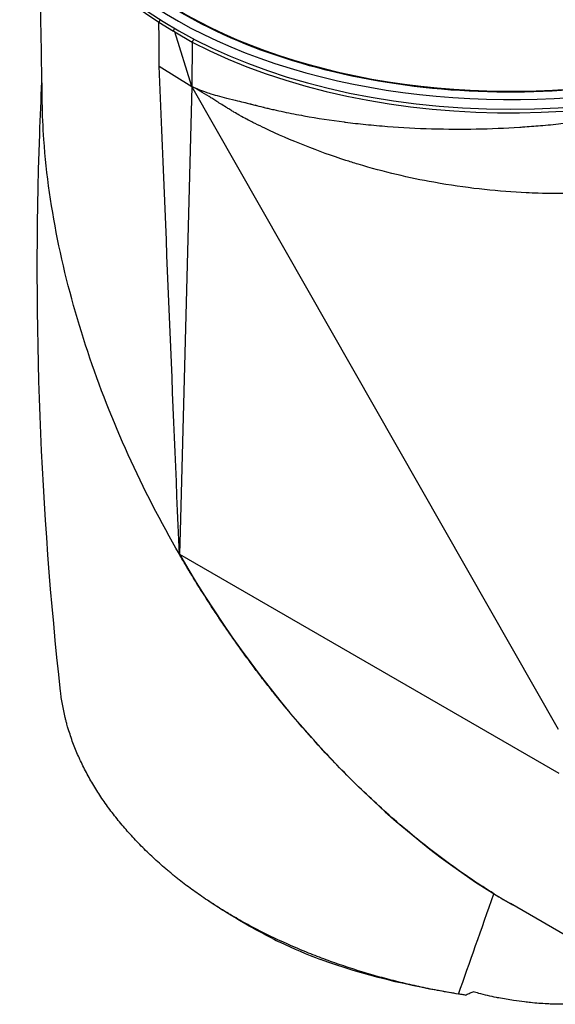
# Model space of a CAD drawing. Header units: millimetres. Extents: x 0 to 4378, y 0 to 2376.
# Tile 269 of 299: x 2697 to 2741, y 1863 to 1945. Entities that reach past the tile are written whole.
import ezdxf

# ---------------------------------------------------------------- set-up
doc = ezdxf.new("R2010")
doc.units = ezdxf.units.MM
doc.header["$LTSCALE"] = 0.2
doc.layers.add('01_Object Line', color=4, linetype='Continuous')

# ---------------------------------------------------------------- blocks, each defined once
blk = doc.blocks.new('A$Ce83b9b79')
for p, q in [((89.079, 925.607), (88.969, 925.424)), ((88.969, 925.424), (90.188, 924.664)), ((90.188, 924.664), (90.253, 924.895)), ((90.283, 924.601), (90.188, 924.664)), ((91.717, 920.069), (90.283, 924.601)), ((90.283, 924.601), (91.745, 923.757)), ((91.745, 923.757), (91.717, 920.069)), ((88.997, 921.764), (91.717, 920.069)), ((91.717, 920.069), (90.725, 882.986)), ((122.248, 866.483), (91.717, 920.069)), ((118.321, 916.631), (118.321, 916.631)), ((118.405, 916.636), (118.405, 916.636)), ((118.5, 916.641), (118.5, 916.641)), ((118.764, 916.657), (118.764, 916.657)), ((118.845, 916.662), (118.845, 916.662)), ((118.878, 916.664), (118.878, 916.664)), ((119.288, 916.69), (119.288, 916.69)), ((119.87, 916.731), (119.87, 916.731)), ((121.734, 916.892), (121.734, 916.892)), ((118.558, 911.263), (118.558, 911.263)), ((118.95, 911.239), (118.95, 911.239)), ((119.013, 911.235), (119.013, 911.235)), ((119.086, 911.23), (119.086, 911.23)), ((119.86, 911.192), (119.86, 911.192)), ((90.725, 882.986), (90.674, 881.091)), ((90.674, 881.091), (122.282, 862.842)), ((130.359, 844.989), (118.252, 851.979))]:
    blk.add_line(p, q)
for centre, major_axis, ratio, start_param, end_param in [((118.252, 941.757), (39.476, 0), 0.57735, 3.037675, 6.500248), ((118.252, 941.92), (-38.55, 0), 0.57735, 0.043651, 2.343224), ((118.252, 940.94), (39.45, 0), 0.57735, 3.16011, 6.264668), ((118.252, 940.693), (-39.537, 0), 0.57735, 0.836007, 2.343548), ((118.252, 936.776), (-38.1, 0), 0.57735, 0.977675, 0.983568), ((118.252, 897.013), (-27.577, 47.765), 0.57735, 1.570796, 2.356194), ((246.342, 1250.811), (-142.139, -431.871), 0.008169, 0.348066, 0.401324)]:
    blk.add_ellipse(centre, major_axis=major_axis, ratio=ratio, start_param=start_param, end_param=end_param)
for points, knots in [([(145.113, 925.887), (142.159, 924.226), (138.744, 922.842), (131.336, 920.768), (127.345, 920.078), (119.191, 919.459), (115.029, 919.53), (106.953, 920.426), (103.04, 921.251), (95.858, 923.573), (92.59, 925.071), (87.03, 928.59), (84.738, 930.613), (81.375, 934.977), (80.3, 937.319), (79.82, 940.12), (79.769, 940.536), (79.738, 940.953)], [0.012991, 0.012991, 0.012991, 0.012991, 0.333872, 0.333872, 0.654636, 0.654636, 0.975289, 0.975289, 1.295953, 1.295953, 1.616747, 1.616747, 1.937612, 1.937612, 2.257496, 2.257496, 2.313191, 2.313191, 2.313191, 2.313191]), ([(78.884, 939.467), (78.935, 938.905), (79.022, 938.344), (79.768, 934.956), (81.304, 932.224), (85.149, 928.174), (86.926, 926.731), (88.969, 925.424)], [-3.288444, -3.288444, -3.288444, -3.288444, -2.995361, -2.995361, -1.514872, -1.514872, -0.595706, -0.595706, -0.595706, -0.595706]), ([(91.717, 920.069), (91.891, 919.986), (92.08, 919.902), (92.285, 919.819), (92.491, 919.735), (92.712, 919.652), (92.951, 919.57), (93.014, 919.549), (93.077, 919.527), (93.142, 919.506), (93.573, 919.365), (94.056, 919.226), (94.596, 919.095), (94.606, 919.092), (94.615, 919.09), (94.625, 919.088), (94.928, 919.014), (95.256, 918.937), (95.507, 918.878), (95.765, 918.817), (95.976, 918.767), (96.138, 918.726), (96.146, 918.724), (96.154, 918.722), (96.161, 918.72), (96.223, 918.704), (96.243, 918.699), (96.313, 918.68), (96.377, 918.663), (96.457, 918.642), (96.553, 918.617), (96.573, 918.611), (96.595, 918.605), (96.617, 918.6), (96.713, 918.574), (96.823, 918.546), (96.948, 918.514), (97.149, 918.462), (97.387, 918.402), (97.664, 918.335), (97.694, 918.327), (97.722, 918.321), (97.748, 918.314), (97.912, 918.275), (97.993, 918.256), (98.114, 918.227), (98.253, 918.195), (98.392, 918.163), (98.532, 918.131), (98.811, 918.068), (99.09, 918.007), (99.37, 917.948), (99.929, 917.831), (100.49, 917.721), (101.051, 917.619), (102.172, 917.416), (103.293, 917.245), (104.407, 917.103), (104.441, 917.098), (104.475, 917.094), (104.51, 917.089), (105.041, 917.022), (105.632, 916.955), (106.198, 916.897), (106.801, 916.835), (107.406, 916.781), (108.014, 916.734), (109.229, 916.641), (110.453, 916.577), (111.68, 916.542), (111.708, 916.541), (111.736, 916.54), (111.764, 916.539), (114.19, 916.473), (116.625, 916.52), (119.028, 916.673), (119.104, 916.678), (119.178, 916.683), (119.252, 916.688), (119.77, 916.722), (120.245, 916.759), (120.744, 916.801), (121.314, 916.85), (121.886, 916.905), (122.461, 916.966), (123.61, 917.089), (124.767, 917.238), (125.928, 917.416), (126.186, 917.455), (126.443, 917.496), (126.701, 917.538), (128.769, 917.876), (130.843, 918.303), (132.892, 918.828), (133.21, 918.91), (133.527, 918.993), (133.844, 919.08), (136.096, 919.693), (138.309, 920.425), (140.428, 921.281), (142.327, 922.048), (144.157, 922.917), (145.856, 923.875)], [0, 0, 0, 0, 0.015625, 0.015625, 0.015625, 0.03125, 0.03125, 0.03125, 0.0353433, 0.0353433, 0.0353433, 0.0625, 0.0625, 0.0625, 0.0629801, 0.0629801, 0.0629801, 0.078125, 0.078125, 0.078125, 0.09375, 0.09375, 0.09375, 0.094517, 0.094517, 0.094517, 0.1015625, 0.1015625, 0.1015625, 0.1079859, 0.1079859, 0.1079859, 0.109375, 0.109375, 0.109375, 0.11536, 0.11536, 0.11536, 0.125, 0.125, 0.125, 0.1260567, 0.1260567, 0.1260567, 0.1328125, 0.1328125, 0.1328125, 0.140625, 0.140625, 0.140625, 0.15625, 0.15625, 0.15625, 0.1875, 0.1875, 0.1875, 0.25, 0.25, 0.25, 0.2519067, 0.2519067, 0.2519067, 0.28125, 0.28125, 0.28125, 0.3125, 0.3125, 0.3125, 0.375, 0.375, 0.375, 0.3764251, 0.3764251, 0.3764251, 0.5, 0.5, 0.5, 0.5038945, 0.5038945, 0.5038945, 0.53125, 0.53125, 0.53125, 0.5625, 0.5625, 0.5625, 0.625, 0.625, 0.625, 0.6388536, 0.6388536, 0.6388536, 0.75, 0.75, 0.75, 0.7672561, 0.7672561, 0.7672561, 0.8899798, 0.8899798, 0.8899798, 1, 1, 1, 1]), ([(91.745, 923.757), (91.746, 923.758), (91.746, 923.759), (91.747, 923.76), (91.799, 923.853), (91.842, 923.93), (91.882, 924)], [-0.0003721, -0.0003721, -0.0003721, -0.0003721, 0, 0, 0, 0.03201496, 0.03201496, 0.03201496, 0.03201496]), ([(80.773, 869.663), (79.114, 884.678), (78.469, 900.357), (79.085, 917.539), (79.148, 919.001), (79.221, 920.464)], [0, 0, 0, 0, 5.74899, 5.74899, 6.283413, 6.283413, 6.283413, 6.283413]), ([(148.137, 917.439), (147.275, 916.942), (146.334, 916.447), (145.31, 915.963), (144.797, 915.72), (144.264, 915.48), (143.709, 915.244), (143.431, 915.126), (143.148, 915.009), (142.86, 914.894), (142.716, 914.836), (142.57, 914.778), (142.423, 914.721), (142.276, 914.664), (142.098, 914.596), (141.978, 914.551), (141.496, 914.37), (140.972, 914.181), (140.403, 913.989), (140.118, 913.893), (139.822, 913.797), (139.514, 913.699), (139.36, 913.65), (139.204, 913.602), (139.044, 913.553), (138.964, 913.528), (138.883, 913.504), (138.802, 913.48), (138.721, 913.455), (138.607, 913.422), (138.556, 913.406), (138.143, 913.285), (137.64, 913.142), (137.042, 912.985), (136.743, 912.907), (136.42, 912.825), (136.072, 912.741), (135.725, 912.657), (135.383, 912.577), (134.955, 912.482), (134.097, 912.294), (133.351, 912.151), (132.725, 912.04), (132.178, 911.943), (131.723, 911.87), (131.363, 911.815), (131.312, 911.807), (131.299, 911.805), (131.215, 911.793), (129.881, 911.592), (128.649, 911.452), (127.378, 911.346), (126.106, 911.24), (124.816, 911.174), (123.514, 911.15), (122.538, 911.132), (121.554, 911.138), (120.565, 911.168), (120.236, 911.178), (119.856, 911.193), (119.575, 911.206), (117.328, 911.312), (114.928, 911.551), (112.407, 911.981), (112.229, 912.012), (112.05, 912.043), (111.871, 912.075), (109.83, 912.443), (107.715, 912.938), (105.555, 913.589), (105.219, 913.69), (104.832, 913.811), (104.544, 913.904), (103.393, 914.274), (102.251, 914.684), (101.124, 915.13), (99.996, 915.577), (98.857, 916.073), (97.789, 916.581), (97.523, 916.708), (97.257, 916.837), (96.993, 916.968), (96.86, 917.034), (96.729, 917.1), (96.597, 917.166), (96.531, 917.2), (96.466, 917.233), (96.4, 917.267), (96.334, 917.301), (96.229, 917.355), (96.203, 917.369), (96.103, 917.422), (95.922, 917.52), (95.662, 917.669), (95.532, 917.744), (95.383, 917.832), (95.214, 917.933), (95.129, 917.983), (95.04, 918.037), (94.945, 918.094), (94.851, 918.151), (94.727, 918.227), (94.648, 918.276), (94.333, 918.471), (94.05, 918.649), (93.8, 918.806), (93.675, 918.885), (93.558, 918.958), (93.449, 919.027), (93.34, 919.095), (93.277, 919.135), (93.146, 919.216), (92.884, 919.378), (92.634, 919.531), (92.396, 919.674), (92.158, 919.816), (91.932, 919.948), (91.717, 920.069)], [0, 0, 0, 0, 0.0625, 0.0625, 0.0625, 0.09375, 0.09375, 0.09375, 0.109375, 0.109375, 0.109375, 0.117188, 0.117188, 0.117188, 0.125, 0.125, 0.125, 0.15625, 0.15625, 0.15625, 0.171875, 0.171875, 0.171875, 0.179688, 0.179688, 0.179688, 0.183594, 0.183594, 0.183594, 0.1875, 0.1875, 0.1875, 0.21875, 0.21875, 0.21875, 0.234375, 0.234375, 0.234375, 0.25, 0.25, 0.25, 0.28125, 0.28125, 0.28125, 0.308594, 0.308594, 0.308594, 0.3125, 0.3125, 0.3125, 0.375, 0.375, 0.375, 0.4375, 0.4375, 0.4375, 0.484375, 0.484375, 0.484375, 0.5, 0.5, 0.5, 0.625, 0.625, 0.625, 0.633846, 0.633846, 0.633846, 0.734375, 0.734375, 0.734375, 0.75, 0.75, 0.75, 0.8125, 0.8125, 0.8125, 0.875, 0.875, 0.875, 0.890625, 0.890625, 0.890625, 0.898438, 0.898438, 0.898438, 0.902344, 0.902344, 0.902344, 0.90625, 0.90625, 0.90625, 0.921875, 0.921875, 0.921875, 0.929688, 0.929688, 0.929688, 0.933594, 0.933594, 0.933594, 0.9375, 0.9375, 0.9375, 0.953125, 0.953125, 0.953125, 0.960938, 0.960938, 0.960938, 0.96875, 0.96875, 0.96875, 0.984375, 0.984375, 0.984375, 1, 1, 1, 1]), ([(90.672, 881.09), (87.571, 886.456), (84.975, 892.154), (81.103, 903.775), (79.798, 909.771), (79.308, 916.699), (79.264, 917.729), (79.248, 918.735)], [0.000404, 0.000404, 0.000404, 0.000404, 1.859728, 1.859728, 3.713839, 3.713839, 4.046526, 4.046526, 4.046526, 4.046526]), ([(116.875, 852.802), (116.249, 853.189), (115.628, 853.59), (114.399, 854.418), (113.79, 854.845), (112.584, 855.723), (111.987, 856.175), (110.806, 857.1), (110.221, 857.575), (109.066, 858.544), (108.494, 859.039), (107.364, 860.05), (106.806, 860.565), (105.702, 861.613), (105.158, 862.147), (104.082, 863.231), (103.551, 863.782), (102.503, 864.9), (101.986, 865.467), (100.456, 867.192), (99.465, 868.372), (98.263, 869.881), (98.024, 870.185), (97.551, 870.795), (97.315, 871.102), (96.85, 871.719), (96.618, 872.029), (96.16, 872.652), (95.932, 872.966), (95.481, 873.595), (95.257, 873.911), (94.814, 874.546), (94.594, 874.866), (94.159, 875.506), (93.943, 875.828), (93.515, 876.475), (93.303, 876.799), (92.673, 877.777), (92.26, 878.435), (91.654, 879.428), (91.454, 879.761), (91.157, 880.262), (91.058, 880.428), (90.864, 880.761), (90.768, 880.925), (90.673, 881.09)], [0, 0, 0, 0, 0.0204082, 0.0204082, 0.0408163, 0.0408163, 0.0612245, 0.0612245, 0.0816327, 0.0816327, 0.1020408, 0.1020408, 0.122449, 0.122449, 0.1428571, 0.1428571, 0.1632653, 0.1632653, 0.1836735, 0.1836735, 0.2244898, 0.2244898, 0.2346939, 0.2346939, 0.244898, 0.244898, 0.255102, 0.255102, 0.2653061, 0.2653061, 0.2755102, 0.2755102, 0.2857143, 0.2857143, 0.2959184, 0.2959184, 0.3061224, 0.3061224, 0.3265306, 0.3265306, 0.3367347, 0.3367347, 0.3418367, 0.3418367, 0.3468474, 0.3468474, 0.3468474, 0.3468474]), ([(113.93, 844.442), (113.409, 844.526), (112.89, 844.616), (112.376, 844.712), (111.856, 844.809), (111.34, 844.912), (110.828, 845.021), (110.311, 845.132), (109.797, 845.248), (109.289, 845.371), (108.774, 845.495), (108.264, 845.625), (107.759, 845.76), (107.248, 845.898), (106.743, 846.041), (106.243, 846.19), (105.736, 846.341), (105.236, 846.497), (104.741, 846.66), (104.24, 846.824), (103.746, 846.994), (103.258, 847.17), (102.763, 847.348), (102.276, 847.531), (101.795, 847.72), (101.308, 847.912), (100.828, 848.108), (100.357, 848.31), (99.391, 848.723), (98.459, 849.158), (97.563, 849.61), (97.334, 849.726), (97.108, 849.842), (96.884, 849.96), (96.658, 850.079), (96.435, 850.199), (96.214, 850.319), (95.992, 850.441), (95.771, 850.564), (95.554, 850.688), (95.334, 850.813), (95.117, 850.94), (94.903, 851.067), (94.856, 851.095), (94.809, 851.123), (94.762, 851.151), (94.592, 851.252), (94.426, 851.353), (94.262, 851.454), (94.047, 851.587), (93.837, 851.719), (93.631, 851.851), (93.421, 851.986), (93.215, 852.122), (93.012, 852.258), (92.805, 852.396), (92.603, 852.534), (92.403, 852.673), (92.027, 852.934), (91.662, 853.198), (91.304, 853.467), (91.276, 853.488), (91.249, 853.508), (91.221, 853.529), (91.027, 853.675), (90.837, 853.822), (90.649, 853.97), (90.554, 854.044), (90.46, 854.119), (90.367, 854.193), (90.274, 854.268), (90.181, 854.343), (90.089, 854.419), (89.997, 854.494), (89.905, 854.57), (89.814, 854.646), (89.723, 854.722), (89.632, 854.799), (89.543, 854.875), (89.362, 855.03), (89.184, 855.185), (89.01, 855.34), (88.834, 855.497), (88.661, 855.654), (88.491, 855.812), (88.32, 855.972), (88.152, 856.131), (87.987, 856.291), (87.651, 856.617), (87.33, 856.943), (87.021, 857.27), (86.706, 857.604), (86.404, 857.939), (86.116, 858.274), (85.969, 858.444), (85.827, 858.614), (85.687, 858.784), (85.545, 858.957), (85.408, 859.128), (85.273, 859.3), (85.137, 859.474), (85.005, 859.648), (84.876, 859.822), (84.746, 859.997), (84.619, 860.173), (84.496, 860.348), (84.247, 860.701), (84.014, 861.049), (83.785, 861.413), (83.674, 861.59), (83.564, 861.769), (83.455, 861.952), (83.35, 862.13), (83.246, 862.311), (83.144, 862.495), (83.044, 862.674), (82.946, 862.856), (82.85, 863.04), (82.756, 863.221), (82.664, 863.404), (82.574, 863.589), (82.486, 863.77), (82.4, 863.954), (82.316, 864.14), (82.234, 864.323), (82.154, 864.507), (82.077, 864.694), (82.001, 864.877), (81.927, 865.062), (81.856, 865.25), (81.786, 865.433), (81.718, 865.619), (81.653, 865.807), (81.589, 865.991), (81.528, 866.177), (81.469, 866.365), (81.433, 866.482), (81.397, 866.6), (81.363, 866.718), (81.343, 866.787), (81.324, 866.856), (81.304, 866.925), (81.279, 867.018), (81.254, 867.111), (81.229, 867.204), (81.205, 867.298), (81.181, 867.391), (81.159, 867.484), (81.113, 867.67), (81.071, 867.857), (81.032, 868.045), (80.955, 868.413), (80.889, 868.786), (80.836, 869.164), (80.812, 869.33), (80.791, 869.496), (80.773, 869.663)], [0, 0, 0, 0, 0.0176061, 0.0176061, 0.0176061, 0.0354142, 0.0354142, 0.0354142, 0.0534332, 0.0534332, 0.0534332, 0.0716724, 0.0716724, 0.0716724, 0.090142, 0.090142, 0.090142, 0.1088527, 0.1088527, 0.1088527, 0.1278165, 0.1278165, 0.1278165, 0.1470458, 0.1470458, 0.1470458, 0.1665545, 0.1665545, 0.1665545, 0.2064712, 0.2064712, 0.2064712, 0.21665, 0.21665, 0.21665, 0.2269133, 0.2269133, 0.2269133, 0.2372635, 0.2372635, 0.2372635, 0.2477034, 0.2477034, 0.2477034, 0.25, 0.25, 0.25, 0.2582886, 0.2582886, 0.2582886, 0.2691214, 0.2691214, 0.2691214, 0.2801705, 0.2801705, 0.2801705, 0.2913913, 0.2913913, 0.2913913, 0.3125, 0.3125, 0.3125, 0.3141312, 0.3141312, 0.3141312, 0.3256078, 0.3256078, 0.3256078, 0.3313866, 0.3313866, 0.3313866, 0.3371928, 0.3371928, 0.3371928, 0.3430268, 0.3430268, 0.3430268, 0.3488891, 0.3488891, 0.3488891, 0.3607001, 0.3607001, 0.3607001, 0.3726291, 0.3726291, 0.3726291, 0.3846813, 0.3846813, 0.3846813, 0.4091784, 0.4091784, 0.4091784, 0.4342205, 0.4342205, 0.4342205, 0.4469543, 0.4469543, 0.4469543, 0.4598348, 0.4598348, 0.4598348, 0.4728654, 0.4728654, 0.4728654, 0.4860502, 0.4860502, 0.4860502, 0.5126453, 0.5126453, 0.5126453, 0.5255293, 0.5255293, 0.5255293, 0.538075, 0.538075, 0.538075, 0.550309, 0.550309, 0.550309, 0.5622545, 0.5622545, 0.5622545, 0.5739321, 0.5739321, 0.5739321, 0.58536, 0.58536, 0.58536, 0.5965545, 0.5965545, 0.5965545, 0.6075301, 0.6075301, 0.6075301, 0.6183, 0.6183, 0.6183, 0.625, 0.625, 0.625, 0.6288766, 0.6288766, 0.6288766, 0.6340986, 0.6340986, 0.6340986, 0.6392789, 0.6392789, 0.6392789, 0.6495199, 0.6495199, 0.6495199, 0.6695575, 0.6695575, 0.6695575, 0.678327, 0.678327, 0.678327, 0.678327]), ([(98.431, 849.072), (97.67, 849.457), (96.97, 849.836), (95.181, 850.861), (94.073, 851.547), (93.01, 852.259)], [0, 0, 0, 0, 0.3232817, 0.3232817, 0.771974, 0.771974, 0.771974, 0.771974]), ([(98.431, 849.072), (98.641, 848.966), (98.852, 848.862), (100.157, 848.233), (101.283, 847.754), (102.432, 847.329)], [4.9321437, 4.9321437, 4.9321437, 4.9321437, 4.9973018, 4.9973018, 5.3331674, 5.3331674, 5.3331674, 5.3331674]), ([(114.475, 844.357), (114.423, 844.365), (114.371, 844.373), (114.319, 844.381), (114.189, 844.401), (114.06, 844.422), (113.93, 844.442)], [0.0000002, 0.0000002, 0.0000002, 0.0000002, 0.2858883, 0.2858883, 0.2858883, 1, 1, 1, 1]), ([(114.475, 844.357), (114.532, 844.382), (114.579, 844.402), (114.697, 844.451), (114.752, 844.475), (114.92, 844.546), (115.028, 844.591), (115.14, 844.638)], [0, 0, 0, 0, 0.0320097, 0.0320097, 0.0605846, 0.0605846, 0.118793, 0.118793, 0.118793, 0.118793]), ([(123.676, 843.637), (123.565, 843.628), (123.454, 843.621), (123.342, 843.615), (123.279, 843.611), (123.216, 843.609), (123.153, 843.606), (122.993, 843.6), (122.832, 843.596), (122.671, 843.594), (122.656, 843.594), (122.641, 843.594), (122.627, 843.593), (122.275, 843.591), (121.921, 843.598), (121.567, 843.613), (121.481, 843.616), (121.396, 843.62), (121.311, 843.625), (120.851, 843.649), (120.39, 843.685), (119.928, 843.732), (119.762, 843.749), (119.596, 843.768), (119.43, 843.787), (119.127, 843.823), (118.824, 843.864), (118.521, 843.909), (118.109, 843.971), (117.696, 844.041), (117.283, 844.121), (117.217, 844.134), (117.151, 844.147), (117.085, 844.161), (116.595, 844.26), (116.106, 844.372), (115.617, 844.504), (115.458, 844.546), (115.298, 844.591), (115.14, 844.638)], [0.000002, 0.000002, 0.000002, 0.000002, 0.0399137, 0.0399137, 0.0399137, 0.0624984, 0.0624984, 0.0624984, 0.1197226, 0.1197226, 0.1197226, 0.1249986, 0.1249986, 0.1249986, 0.2499988, 0.2499988, 0.2499988, 0.2800697, 0.2800697, 0.2800697, 0.4419003, 0.4419003, 0.4419003, 0.4999992, 0.4999992, 0.4999992, 0.6059478, 0.6059478, 0.6059478, 0.7499996, 0.7499996, 0.7499996, 0.7730673, 0.7730673, 0.7730673, 0.9442525, 0.9442525, 0.9442525, 0.9999998, 0.9999998, 0.9999998, 0.9999998])]:
    blk.add_open_spline(points, degree=3, knots=knots)
for points in [[(79.249, 918.735), (79.141, 925.737), (79.002, 932.786), (78.844, 939.879)], [(88.997, 921.764), (88.987, 922.984), (88.978, 924.204), (88.969, 925.424)], [(90.672, 881.09), (90.135, 893.895), (89.576, 907.455), (88.997, 921.764)], [(116.875, 852.802), (117.389, 852.484), (117.907, 852.175), (118.429, 851.877)], [(113.737, 844.474), (109.754, 845.125), (106.039, 845.993), (102.432, 847.329)]]:
    blk.add_open_spline(points, degree=3)

msp = doc.modelspace()

# ---------------------------------------------------------------- block references
at = {"layer": '01_Object Line'}
msp.add_blockref('A$Ce83b9b79', (2619.305, 1019.576), dxfattribs=at)

doc.saveas('drawing.dxf')
